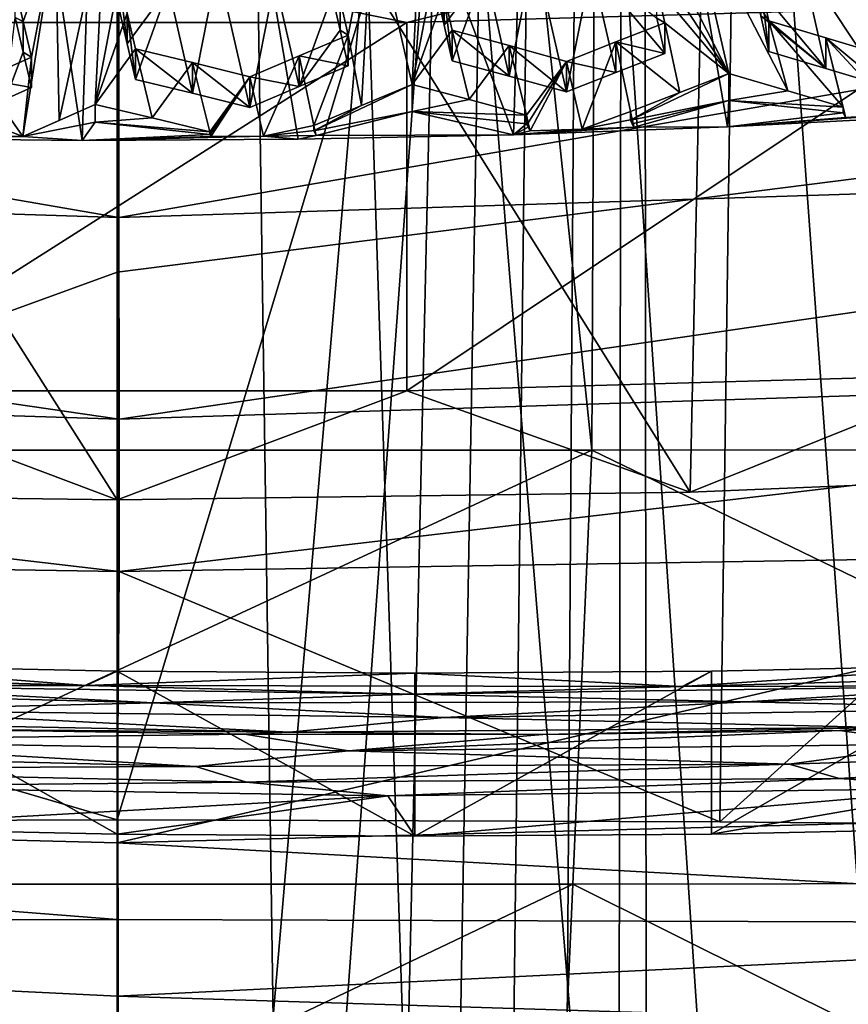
# Model space of a CAD drawing. Header units: metres. Extents: x -24 to 24, y -69 to 184.
# Tile 483 of 656: x -0.2 to 1.53, y 124.12 to 126.19. Entities that reach past the tile are written whole.
import ezdxf

# ---------------------------------------------------------------- set-up
doc = ezdxf.new("R2010")
doc.units = ezdxf.units.M
for name, color, linetype in [('1052', 7, 'CONTINUOUS'), ('1056', 7, 'CONTINUOUS'), ('1075', 7, 'CONTINUOUS'), ('1103', 7, 'CONTINUOUS'), ('1135', 7, 'CONTINUOUS'), ('1141', 7, 'CONTINUOUS'), ('1252', 7, 'CONTINUOUS'), ('1515', 7, 'CONTINUOUS'), ('1525', 7, 'CONTINUOUS'), ('1552', 7, 'CONTINUOUS'), ('1557', 7, 'CONTINUOUS'), ('1616', 7, 'CONTINUOUS'), ('1772', 7, 'CONTINUOUS'), ('1839', 7, 'CONTINUOUS'), ('1880', 7, 'CONTINUOUS'), ('2224', 7, 'CONTINUOUS'), ('2390', 7, 'CONTINUOUS'), ('2444', 7, 'CONTINUOUS'), ('2482', 7, 'CONTINUOUS'), ('2529', 7, 'CONTINUOUS'), ('2609', 7, 'CONTINUOUS'), ('2814', 7, 'CONTINUOUS'), ('3159', 7, 'CONTINUOUS'), ('3173', 7, 'CONTINUOUS'), ('3243', 7, 'CONTINUOUS'), ('3265', 7, 'CONTINUOUS'), ('3358', 7, 'CONTINUOUS'), ('3416', 7, 'CONTINUOUS'), ('3422', 7, 'CONTINUOUS'), ('3441', 7, 'CONTINUOUS'), ('3470', 7, 'CONTINUOUS'), ('3485', 7, 'CONTINUOUS'), ('3507', 7, 'CONTINUOUS'), ('367', 7, 'CONTINUOUS'), ('369', 7, 'CONTINUOUS'), ('371', 7, 'CONTINUOUS'), ('373', 7, 'CONTINUOUS'), ('3794', 7, 'CONTINUOUS'), ('383', 7, 'CONTINUOUS'), ('3835', 7, 'CONTINUOUS'), ('3940', 7, 'CONTINUOUS'), ('3964', 2, 'CONTINUOUS'), ('3965', 2, 'CONTINUOUS'), ('3966', 2, 'CONTINUOUS'), ('406', 7, 'CONTINUOUS'), ('417', 2, 'CONTINUOUS'), ('421', 2, 'CONTINUOUS'), ('424', 3, 'CONTINUOUS'), ('434', 7, 'CONTINUOUS'), ('472', 7, 'CONTINUOUS'), ('473', 7, 'CONTINUOUS'), ('487', 7, 'CONTINUOUS'), ('488', 7, 'CONTINUOUS'), ('554', 2, 'CONTINUOUS'), ('563', 2, 'CONTINUOUS'), ('756', 7, 'CONTINUOUS'), ('779', 7, 'CONTINUOUS')]:
    doc.layers.add(name, color=color, linetype=linetype)

msp = doc.modelspace()

# ---------------------------------------------------------------- linework, layer by layer
at = {"layer": '1052'}
for points in [[(0.60762, 126.182572, 210.668684), (1.815886, 126.216579, 210.795601), (0.607628, 125.409831, 210.875738)], [(0.607628, 125.409831, 210.875738), (1.815886, 126.216579, 210.795601), (1.815888, 125.443838, 211.002656)], [(-0.607628, 125.409831, 210.875738), (0.60762, 126.182572, 210.668684), (0.607628, 125.409831, 210.875738)], [(-0.607618, 126.182572, 210.668684), (0.60762, 126.182572, 210.668684), (-0.607628, 125.409831, 210.875738)]]:
    msp.add_3dface(points, dxfattribs=at)
at = {"layer": '1056'}
for points in [[(0.15835, 126.098165, 214.842743), (0.038446, 126.127121, 214.886402), (0.15835, 126.033948, 214.85995)], [(0.15835, 126.033948, 214.85995), (0.038446, 126.127121, 214.886402), (0.038446, 126.062942, 214.903599)], [(0.278477, 126.004281, 214.816386), (0.15835, 126.098165, 214.842743), (0.15835, 126.033948, 214.85995)], [(0.278477, 126.068538, 214.799168), (0.15835, 126.098165, 214.842743), (0.278477, 126.004281, 214.816386)]]:
    msp.add_3dface(points, dxfattribs=at)
at = {"layer": '1075'}
for points in [[(-0.012027, 126.307723, 211.135754), (-0.607618, 126.182572, 210.668684), (-1.212722, 126.325524, 211.202189)], [(0.60762, 126.182572, 210.668684), (-0.607618, 126.182572, 210.668684), (-0.012027, 126.307723, 211.135754)], [(1.188961, 126.32483, 211.199601), (0.60762, 126.182572, 210.668684), (-0.012027, 126.307723, 211.135754)], [(1.815886, 126.216579, 210.795601), (0.60762, 126.182572, 210.668684), (1.188961, 126.32483, 211.199601)]]:
    msp.add_3dface(points, dxfattribs=at)
at = {"layer": '1103'}
for points in [[(0.607628, 125.409831, 210.875738), (1.815888, 125.443838, 211.002656), (1.202077, 125.197339, 210.696156)], [(1.202077, 125.197339, 210.696156), (1.815888, 125.443838, 211.002656), (2.390984, 125.246076, 210.878044)], [(-0.607628, 125.409831, 210.875738), (0, 125.181034, 210.635304), (-1.202077, 125.197339, 210.696156)], [(-0.607628, 125.409831, 210.875738), (0.607628, 125.409831, 210.875738), (0, 125.181034, 210.635304)], [(0, 125.181034, 210.635304), (0.607628, 125.409831, 210.875738), (1.202077, 125.197339, 210.696156)]]:
    msp.add_3dface(points, dxfattribs=at)
at = {"layer": '1135'}
for points in [[(1.282792, 126.075223, 214.870959), (1.406339, 126.039075, 214.827665), (1.282792, 126.018542, 214.886147)], [(1.406339, 126.039075, 214.827665), (1.522823, 126.004508, 214.786976), (1.282792, 126.018542, 214.886147)], [(1.282792, 126.018542, 214.886147), (1.522823, 126.004508, 214.786976), (1.522823, 125.992809, 214.790111)]]:
    msp.add_3dface(points, dxfattribs=at)
at = {"layer": '1141'}
for points in [[(0.210654, 126.300336, 215.270401), (0.15835, 126.033948, 214.85995), (0.108092, 126.255975, 215.200813)], [(0.278477, 126.004281, 214.816386), (0.15835, 126.033948, 214.85995), (0.210654, 126.300336, 215.270401)], [(0.330517, 126.27037, 215.22703), (0.278477, 126.004281, 214.816386), (0.210654, 126.300336, 215.270401)], [(0.381924, 126.048281, 214.886773), (0.278477, 126.004281, 214.816386), (0.330517, 126.27037, 215.22703)], [(0.450685, 126.239689, 215.18372), (0.381924, 126.048281, 214.886773), (0.330517, 126.27037, 215.22703)], [(0.021312, 126.137592, 215.018331), (0.004535, 126.210679, 215.130684), (0.108092, 126.255975, 215.200813)], [(0.038446, 126.062942, 214.903599), (0.021312, 126.137592, 215.018331), (0.108092, 126.255975, 215.200813)], [(0.15835, 126.033948, 214.85995), (0.038446, 126.062942, 214.903599), (0.108092, 126.255975, 215.200813)], [(0.467532, 126.166046, 215.070969), (0.381924, 126.048281, 214.886773), (0.450685, 126.239689, 215.18372)], [(0.484596, 126.091452, 214.956768), (0.381924, 126.048281, 214.886773), (0.467532, 126.166046, 215.070969)]]:
    msp.add_3dface(points, dxfattribs=at)
at = {"layer": '1252'}
for points in [[(-0.673813, 124.579788, 210.924722), (0.568058, 124.560663, 210.923872), (-0.623556, 124.493314, 210.837093)], [(1.804227, 124.576663, 211.053703), (0.62435, 124.475769, 210.841839), (0.568058, 124.560663, 210.923872)], [(1.246857, 124.480167, 210.893286), (0.62435, 124.475769, 210.841839), (1.804227, 124.576663, 211.053703)], [(1.865748, 124.493347, 210.977302), (1.246857, 124.480167, 210.893286), (1.804227, 124.576663, 211.053703)], [(0.568058, 124.560663, 210.923872), (0, 124.480163, 210.823102), (-0.623556, 124.493314, 210.837093)], [(0.62435, 124.475769, 210.841839), (0, 124.480163, 210.823102), (0.568058, 124.560663, 210.923872)]]:
    msp.add_3dface(points, dxfattribs=at)
at = {"layer": '1515'}
for points in [[(1.522823, 125.992809, 214.790111), (1.522823, 126.004508, 214.786976), (1.525259, 125.993878, 214.770668)], [(1.527702, 125.983217, 214.754312), (1.522823, 125.992809, 214.790111), (1.525259, 125.993878, 214.770668)]]:
    msp.add_3dface(points, dxfattribs=at)
at = {"layer": '1525'}
for points in [[(0.360627, 124.693752, 210.947811), (-0.358375, 124.699173, 210.946285), (-0.883744, 124.718973, 210.970847)], [(0.26702, 124.689588, 210.946242), (-0.358375, 124.699173, 210.946285), (0.360627, 124.693752, 210.947811)], [(1.60207, 124.704004, 211.056976), (0.892694, 124.688955, 210.979618), (0.360627, 124.693752, 210.947811)], [(1.515836, 124.697305, 211.046369), (0.892694, 124.688955, 210.979618), (1.60207, 124.704004, 211.056976)], [(2.134321, 124.714613, 211.146279), (1.515836, 124.697305, 211.046369), (1.60207, 124.704004, 211.056976)], [(0.892694, 124.688955, 210.979618), (0.26702, 124.689588, 210.946242), (0.360627, 124.693752, 210.947811)]]:
    msp.add_3dface(points, dxfattribs=at)
at = {"layer": '1552'}
for points in [[(0.467532, 126.166046, 215.070969), (0.450685, 126.239689, 215.18372), (0.467533, 126.23009, 215.053801)], [(0.484596, 126.155599, 214.93958), (0.467532, 126.166046, 215.070969), (0.467533, 126.23009, 215.053801)], [(0.484596, 126.091452, 214.956768), (0.467532, 126.166046, 215.070969), (0.484596, 126.155599, 214.93958)]]:
    msp.add_3dface(points, dxfattribs=at)
at = {"layer": '1557'}
for points in [[(0.484596, 126.091452, 214.956768), (0.484596, 126.155599, 214.93958), (0.381924, 126.112483, 214.869571)], [(0.278477, 126.068538, 214.799168), (0.381924, 126.048281, 214.886773), (0.381924, 126.112483, 214.869571)], [(0.381924, 126.048281, 214.886773), (0.484596, 126.091452, 214.956768), (0.381924, 126.112483, 214.869571)], [(0.278477, 126.068538, 214.799168), (0.278477, 126.004281, 214.816386), (0.381924, 126.048281, 214.886773)]]:
    msp.add_3dface(points, dxfattribs=at)
at = {"layer": '1616'}
for points in [[(-0.213583, 126.193176, 215.105645), (-0.213583, 126.257185, 215.088494), (-0.196835, 126.184503, 214.976263)], [(-0.213583, 126.193176, 215.105645), (-0.196835, 126.184503, 214.976263), (-0.196836, 126.120407, 214.993452)], [(-0.196835, 126.184503, 214.976263), (-0.179672, 126.110003, 214.86126), (-0.196836, 126.120407, 214.993452)], [(-0.196836, 126.120407, 214.993452), (-0.179672, 126.110003, 214.86126), (-0.179672, 126.045801, 214.878463)]]:
    msp.add_3dface(points, dxfattribs=at)
at = {"layer": '1772'}
for points in [[(-1.314461, 124.829112, 210.916008), (-0.628839, 124.835144, 210.745798), (-0.065051, 124.791736, 210.847471)], [(-0.628839, 124.835144, 210.745798), (0, 124.821844, 210.731549), (-0.065051, 124.791736, 210.847471)], [(0, 124.821844, 210.731549), (0.624088, 124.81745, 210.750271), (-0.065051, 124.791736, 210.847471)], [(0.624088, 124.81745, 210.750271), (1.246484, 124.821843, 210.801692), (1.184965, 124.789929, 210.911716)], [(1.184965, 124.789929, 210.911716), (1.8648, 124.835001, 210.885595), (2.420683, 124.823706, 211.107948)], [(1.246484, 124.821843, 210.801692), (1.8648, 124.835001, 210.885595), (1.184965, 124.789929, 210.911716)], [(-0.065051, 124.791736, 210.847471), (0.624088, 124.81745, 210.750271), (1.184965, 124.789929, 210.911716)]]:
    msp.add_3dface(points, dxfattribs=at)
at = {"layer": '1839'}
for points in [[(-0.121572, 125.977123, 214.655933), (-0.045744, 126.010712, 214.70717), (-0.197972, 125.943041, 214.604374)], [(-0.197972, 125.943041, 214.604374), (-0.045744, 126.010712, 214.70717), (-0.045744, 125.973273, 214.717202)]]:
    msp.add_3dface(points, dxfattribs=at)
at = {"layer": '1880'}
for points in [[(-1.314461, 124.829112, 210.916008), (-0.065051, 124.791736, 210.847471), (-0.635753, 124.791522, 210.893491)], [(1.184965, 124.789929, 210.911716), (2.420683, 124.823706, 211.107948), (1.861491, 124.791078, 211.03398)], [(-1.168737, 124.788961, 210.960497), (-0.635753, 124.791522, 210.893491), (0.076389, 124.755647, 210.907187)], [(-1.168737, 124.788961, 210.960497), (0.076389, 124.755647, 210.907187), (-0.561245, 124.740383, 210.939298)], [(-0.635753, 124.791522, 210.893491), (-0.065051, 124.791736, 210.847471), (0.61858, 124.773424, 210.897358)], [(-0.635753, 124.791522, 210.893491), (0.61858, 124.773424, 210.897358), (0.076389, 124.755647, 210.907187)], [(-0.065051, 124.791736, 210.847471), (1.184965, 124.789929, 210.911716), (0.61858, 124.773424, 210.897358)], [(0.61858, 124.773424, 210.897358), (1.861491, 124.791078, 211.03398), (1.320114, 124.757793, 210.986126)], [(0.61858, 124.773424, 210.897358), (1.184965, 124.789929, 210.911716), (1.861491, 124.791078, 211.03398)], [(1.320114, 124.757793, 210.986126), (2.539988, 124.794972, 211.194429), (1.921508, 124.743796, 211.09379)], [(1.320114, 124.757793, 210.986126), (1.861491, 124.791078, 211.03398), (2.539988, 124.794972, 211.194429)], [(0.076389, 124.755647, 210.907187), (0.61858, 124.773424, 210.897358), (1.320114, 124.757793, 210.986126)], [(0.076389, 124.755647, 210.907187), (1.320114, 124.757793, 210.986126), (0.686437, 124.724358, 210.950742)], [(0.686437, 124.724358, 210.950742), (1.320114, 124.757793, 210.986126), (1.921508, 124.743796, 211.09379)], [(0.360627, 124.693752, 210.947811), (-0.883744, 124.718973, 210.970847), (-0.561245, 124.740383, 210.939298)], [(-0.561245, 124.740383, 210.939298), (0.076389, 124.755647, 210.907187), (0.686437, 124.724358, 210.950742)], [(0.360627, 124.693752, 210.947811), (-0.561245, 124.740383, 210.939298), (0.686437, 124.724358, 210.950742)], [(1.60207, 124.704004, 211.056976), (0.686437, 124.724358, 210.950742), (1.921508, 124.743796, 211.09379)], [(1.60207, 124.704004, 211.056976), (0.360627, 124.693752, 210.947811), (0.686437, 124.724358, 210.950742)]]:
    msp.add_3dface(points, dxfattribs=at)
at = {"layer": '2224'}
for points in [[(1.436267, 126.30805, 215.367647), (1.53919, 126.345604, 215.439346), (1.607013, 126.049549, 214.985331)], [(1.333071, 126.269756, 215.29593), (1.436267, 126.30805, 215.367647), (1.486537, 126.085923, 215.027248)], [(1.486537, 126.085923, 215.027248), (1.436267, 126.30805, 215.367647), (1.607013, 126.049549, 214.985331)], [(1.333071, 126.269756, 215.29593), (1.486537, 126.085923, 215.027248), (1.349919, 126.196108, 215.183173)], [(1.366982, 126.121518, 215.068978), (1.349919, 126.196108, 215.183173), (1.486537, 126.085923, 215.027248)]]:
    msp.add_3dface(points, dxfattribs=at)
at = {"layer": '2390'}
for points in [[(-0.179672, 126.045801, 214.878463), (-0.179672, 126.110003, 214.86126), (-0.282155, 126.063954, 214.792186)], [(-0.179672, 126.045801, 214.878463), (-0.282155, 126.063954, 214.792186), (-0.233903, 126.021455, 214.841905)]]:
    msp.add_3dface(points, dxfattribs=at)
at = {"layer": '2444'}
for points in [[(1.148864, 126.18149, 215.02318), (1.131843, 126.191819, 215.154263), (1.131844, 126.255857, 215.1371)], [(1.148864, 126.117351, 215.040366), (1.131843, 126.191819, 215.154263), (1.148864, 126.18149, 215.02318)]]:
    msp.add_3dface(points, dxfattribs=at)
at = {"layer": '2482'}
for points in [[(0.004535, 126.274664, 215.11354), (0.021312, 126.137592, 215.018331), (0.021311, 126.201679, 215.001171)], [(0.004535, 126.210679, 215.130684), (0.021312, 126.137592, 215.018331), (0.004535, 126.274664, 215.11354)], [(0.038446, 126.062942, 214.903599), (0.038446, 126.127121, 214.886402), (0.021311, 126.201679, 215.001171)], [(0.021312, 126.137592, 215.018331), (0.038446, 126.062942, 214.903599), (0.021311, 126.201679, 215.001171)]]:
    msp.add_3dface(points, dxfattribs=at)
at = {"layer": '2529'}
for points in [[(-0.358375, 124.699173, 210.946285), (0.26702, 124.689588, 210.946242), (-0.758556, 124.676474, 210.968361)], [(1.515836, 124.697305, 211.046369), (1.719761, 124.668471, 211.080003), (0.485035, 124.654827, 210.958589)], [(0.892694, 124.688955, 210.979618), (1.515836, 124.697305, 211.046369), (0.485035, 124.654827, 210.958589)], [(1.515836, 124.697305, 211.046369), (2.134321, 124.714613, 211.146279), (1.719761, 124.668471, 211.080003)], [(0.1654, 124.622171, 210.943972), (-1.08161, 124.653019, 210.987975), (-0.758556, 124.676474, 210.968361)], [(0.26702, 124.689588, 210.946242), (0.485035, 124.654827, 210.958589), (-0.758556, 124.676474, 210.968361)], [(0.485035, 124.654827, 210.958589), (0.1654, 124.622171, 210.943972), (-0.758556, 124.676474, 210.968361)], [(0.26702, 124.689588, 210.946242), (0.892694, 124.688955, 210.979618), (0.485035, 124.654827, 210.958589)], [(1.40937, 124.626863, 211.032429), (0.1654, 124.622171, 210.943972), (0.485035, 124.654827, 210.958589)], [(1.719761, 124.668471, 211.080003), (1.40937, 124.626863, 211.032429), (0.485035, 124.654827, 210.958589)], [(2.627908, 124.666586, 211.25015), (1.40937, 124.626863, 211.032429), (1.719761, 124.668471, 211.080003)], [(2.627908, 124.666586, 211.25015), (1.515042, 124.596565, 211.032295), (1.40937, 124.626863, 211.032429)], [(2.731788, 124.639209, 211.260692), (1.515042, 124.596565, 211.032295), (2.627908, 124.666586, 211.25015)], [(0.1654, 124.622171, 210.943972), (-0.977784, 124.61671, 210.965573), (-1.08161, 124.653019, 210.987975)], [(2.731788, 124.639209, 211.260692), (1.804227, 124.576663, 211.053703), (1.515042, 124.596565, 211.032295)], [(0.271116, 124.588862, 210.932744), (-0.977784, 124.61671, 210.965573), (0.1654, 124.622171, 210.943972)], [(0.271116, 124.588862, 210.932744), (-0.673813, 124.579788, 210.924722), (-0.977784, 124.61671, 210.965573)], [(1.40937, 124.626863, 211.032429), (0.271116, 124.588862, 210.932744), (0.1654, 124.622171, 210.943972)], [(1.515042, 124.596565, 211.032295), (0.271116, 124.588862, 210.932744), (1.40937, 124.626863, 211.032429)], [(1.515042, 124.596565, 211.032295), (0.568058, 124.560663, 210.923872), (0.271116, 124.588862, 210.932744)], [(1.804227, 124.576663, 211.053703), (0.568058, 124.560663, 210.923872), (1.515042, 124.596565, 211.032295)], [(0.568058, 124.560663, 210.923872), (-0.673813, 124.579788, 210.924722), (0.271116, 124.588862, 210.932744)]]:
    msp.add_3dface(points, dxfattribs=at)
at = {"layer": '2609'}
for points in [[(1.080486, 125.970111, 214.705399), (1.076673, 125.977607, 214.733376), (1.282792, 126.018542, 214.886147)], [(1.084189, 125.96283, 214.678226), (1.080486, 125.970111, 214.705399), (1.282792, 126.018542, 214.886147)], [(1.279867, 125.963479, 214.680647), (1.084189, 125.96283, 214.678226), (1.282792, 126.018542, 214.886147)], [(1.279867, 125.963479, 214.680647), (1.282792, 126.018542, 214.886147), (1.522823, 125.992809, 214.790111)], [(0.412405, 125.954973, 214.648903), (0.618524, 125.995908, 214.801674), (0.417284, 125.94538, 214.613104)], [(0.618524, 125.995908, 214.801674), (0.831387, 125.946969, 214.619031), (0.417284, 125.94538, 214.613104)], [(0.858555, 125.970175, 214.705638), (0.831387, 125.946969, 214.619031), (0.618524, 125.995908, 214.801674)], [(1.279867, 125.963479, 214.680647), (1.522823, 125.992809, 214.790111), (1.527702, 125.983217, 214.754312)], [(1.279867, 125.963479, 214.680647), (1.527702, 125.983217, 214.754312), (1.635507, 125.989261, 214.776868)], [(1.723909, 125.98698, 214.768354), (1.279867, 125.963479, 214.680647), (1.635507, 125.989261, 214.776868)], [(-0.073225, 125.935098, 214.57473), (-0.197972, 125.943041, 214.604374), (-0.045744, 125.973273, 214.717202)], [(-0.073225, 125.935098, 214.57473), (-0.045744, 125.973273, 214.717202), (0.194287, 125.947541, 214.621166)], [(0.862368, 125.962679, 214.677662), (0.831387, 125.946969, 214.619031), (0.858555, 125.970175, 214.705638)], [(1.279867, 125.963479, 214.680647), (0.831387, 125.946969, 214.619031), (1.084189, 125.96283, 214.678226)], [(1.084189, 125.96283, 214.678226), (0.831387, 125.946969, 214.619031), (0.975226, 125.958926, 214.663657)], [(0.866152, 125.955239, 214.649898), (0.831387, 125.946969, 214.619031), (0.862368, 125.962679, 214.677662)], [(0.975226, 125.958926, 214.663657), (0.831387, 125.946969, 214.619031), (0.866152, 125.955239, 214.649898)], [(-0.197972, 125.943041, 214.604374), (-0.525681, 125.939779, 214.5922), (-0.610732, 125.948834, 214.625991)], [(-0.073225, 125.935098, 214.57473), (-0.525681, 125.939779, 214.5922), (-0.197972, 125.943041, 214.604374)], [(0.19658, 125.943032, 214.604338), (-0.073225, 125.935098, 214.57473), (0.194287, 125.947541, 214.621166)], [(0.307108, 125.943997, 214.60794), (-0.073225, 125.935098, 214.57473), (0.19658, 125.943032, 214.604338)], [(0.379927, 125.937498, 214.583686), (-0.073225, 125.935098, 214.57473), (0.307108, 125.943997, 214.60794)], [(0.417284, 125.94538, 214.613104), (0.379927, 125.937498, 214.583686), (0.307108, 125.943997, 214.60794)], [(0.831387, 125.946969, 214.619031), (0.379927, 125.937498, 214.583686), (0.417284, 125.94538, 214.613104)]]:
    msp.add_3dface(points, dxfattribs=at)
at = {"layer": '2814'}
for points in [[(-0.213583, 126.193176, 215.105645), (-0.196836, 126.120407, 214.993452), (-0.233903, 126.021455, 214.841905)], [(-0.196836, 126.120407, 214.993452), (-0.179672, 126.045801, 214.878463), (-0.233903, 126.021455, 214.841905)]]:
    msp.add_3dface(points, dxfattribs=at)
at = {"layer": '3159'}
for points in [[(1.078732, 126.475404, 215.473157), (1.282792, 126.075223, 214.870959), (1.114953, 126.329656, 215.250151)], [(1.282792, 126.075223, 214.870959), (1.078732, 126.475404, 215.473157), (1.199143, 126.440571, 215.430855)], [(0.534875, 126.417936, 215.346382), (0.638266, 126.460393, 215.417139), (0.618524, 126.052589, 214.786487)], [(0.618524, 126.052589, 214.786487), (0.638266, 126.460393, 215.417139), (0.668803, 126.314454, 215.193415)], [(1.366982, 126.185665, 215.05179), (1.199143, 126.440571, 215.430855), (1.349918, 126.260161, 215.166018)], [(1.406339, 126.039075, 214.827665), (1.199143, 126.440571, 215.430855), (1.366982, 126.185665, 215.05179)], [(1.406339, 126.039075, 214.827665), (1.282792, 126.075223, 214.870959), (1.199143, 126.440571, 215.430855)], [(-0.129393, 126.374225, 215.267557), (-0.025787, 126.420127, 215.337562), (-0.121572, 125.977123, 214.655933)], [(-0.025787, 126.420127, 215.337562), (-0.045744, 126.010712, 214.70717), (-0.121572, 125.977123, 214.655933)], [(-0.045744, 126.010712, 214.70717), (-0.025787, 126.420127, 215.337562), (0.004535, 126.274664, 215.11354)], [(0.484596, 126.155599, 214.93958), (0.467533, 126.23009, 215.053801), (0.534875, 126.417936, 215.346382)], [(0.484596, 126.155599, 214.93958), (0.534875, 126.417936, 215.346382), (0.512445, 126.008622, 214.713999)], [(0.512445, 126.008622, 214.713999), (0.534875, 126.417936, 215.346382), (0.618524, 126.052589, 214.786487)], [(-0.213583, 126.257185, 215.088494), (-0.129393, 126.374225, 215.267557), (-0.196835, 126.184503, 214.976263)], [(-0.129393, 126.374225, 215.267557), (-0.121572, 125.977123, 214.655933), (-0.197972, 125.943041, 214.604374)], [(-0.179672, 126.110003, 214.86126), (-0.129393, 126.374225, 215.267557), (-0.197972, 125.943041, 214.604374)], [(-0.129393, 126.374225, 215.267557), (-0.179672, 126.110003, 214.86126), (-0.196835, 126.184503, 214.976263)], [(1.114953, 126.329656, 215.250151), (1.282792, 126.075223, 214.870959), (1.131844, 126.255857, 215.1371)], [(0.685693, 126.240657, 215.080368), (0.618524, 126.052589, 214.786487), (0.668803, 126.314454, 215.193415)], [(-0.045744, 126.010712, 214.70717), (0.004535, 126.274664, 215.11354), (0.021311, 126.201679, 215.001171)], [(1.148864, 126.18149, 215.02318), (1.131844, 126.255857, 215.1371), (1.282792, 126.075223, 214.870959)], [(0.702714, 126.166288, 214.966445), (0.618524, 126.052589, 214.786487), (0.685693, 126.240657, 215.080368)], [(0.038446, 126.127121, 214.886402), (-0.045744, 126.010712, 214.70717), (0.021311, 126.201679, 215.001171)], [(1.486537, 126.150125, 215.010045), (1.522823, 126.004508, 214.786976), (1.366982, 126.185665, 215.05179)], [(1.522823, 126.004508, 214.786976), (1.406339, 126.039075, 214.827665), (1.366982, 126.185665, 215.05179)], [(0.73814, 126.020805, 214.743709), (0.618524, 126.052589, 214.786487), (0.702714, 126.166288, 214.966445)], [(0.822466, 126.133951, 214.923757), (0.73814, 126.020805, 214.743709), (0.702714, 126.166288, 214.966445)], [(1.148864, 126.18149, 215.02318), (1.180081, 126.035865, 214.799913), (1.046025, 126.141566, 214.952182)], [(1.148864, 126.18149, 215.02318), (1.282792, 126.075223, 214.870959), (1.180081, 126.035865, 214.799913)], [(0.381924, 126.112483, 214.869571), (0.484596, 126.155599, 214.93958), (0.412405, 125.966672, 214.645768)], [(0.412405, 125.966672, 214.645768), (0.484596, 126.155599, 214.93958), (0.512445, 126.008622, 214.713999)], [(1.046025, 126.141566, 214.952182), (0.975226, 125.958926, 214.663657), (0.942745, 126.100905, 214.881033)], [(1.076673, 125.995679, 214.728533), (0.975226, 125.958926, 214.663657), (1.046025, 126.141566, 214.952182)], [(1.180081, 126.035865, 214.799913), (1.076673, 125.995679, 214.728533), (1.046025, 126.141566, 214.952182)], [(1.607013, 126.113807, 214.968113), (1.635507, 125.989261, 214.776868), (1.486537, 126.150125, 215.010045)], [(1.635507, 125.989261, 214.776868), (1.527702, 125.983217, 214.754312), (1.486537, 126.150125, 215.010045)], [(1.527702, 125.983217, 214.754312), (1.525259, 125.993878, 214.770668), (1.486537, 126.150125, 215.010045)], [(1.525259, 125.993878, 214.770668), (1.522823, 126.004508, 214.786976), (1.486537, 126.150125, 215.010045)], [(-0.045744, 126.010712, 214.70717), (0.038446, 126.127121, 214.886402), (0.073791, 125.982287, 214.663527)], [(0.038446, 126.127121, 214.886402), (0.15835, 126.098165, 214.842743), (0.073791, 125.982287, 214.663527)], [(0.858555, 125.988247, 214.700796), (0.73814, 126.020805, 214.743709), (0.822466, 126.133951, 214.923757)], [(0.942745, 126.100905, 214.881033), (0.858555, 125.988247, 214.700796), (0.822466, 126.133951, 214.923757)], [(-0.179672, 126.110003, 214.86126), (-0.197972, 125.943041, 214.604374), (-0.282155, 126.063954, 214.792186)], [(0.278477, 126.068538, 214.799168), (0.381924, 126.112483, 214.869571), (0.307108, 125.943997, 214.60794)], [(0.307108, 125.943997, 214.60794), (0.381924, 126.112483, 214.869571), (0.412405, 125.966672, 214.645768)], [(0.862314, 125.971818, 214.675636), (0.858555, 125.988247, 214.700796), (0.942745, 126.100905, 214.881033)], [(0.866152, 125.955239, 214.649898), (0.862314, 125.971818, 214.675636), (0.942745, 126.100905, 214.881033)], [(0.975226, 125.958926, 214.663657), (0.866152, 125.955239, 214.649898), (0.942745, 126.100905, 214.881033)], [(0.073791, 125.982287, 214.663527), (0.15835, 126.098165, 214.842743), (0.194287, 125.953025, 214.619696)], [(0.15835, 126.098165, 214.842743), (0.278477, 126.068538, 214.799168), (0.194287, 125.953025, 214.619696)], [(-0.197972, 125.943041, 214.604374), (-0.385791, 126.016954, 214.722452), (-0.282155, 126.063954, 214.792186)], [(0.194287, 125.953025, 214.619696), (0.278477, 126.068538, 214.799168), (0.195435, 125.94802, 214.612005)], [(0.278477, 126.068538, 214.799168), (0.19658, 125.943032, 214.604338), (0.195435, 125.94802, 214.612005)], [(0.278477, 126.068538, 214.799168), (0.307108, 125.943997, 214.60794), (0.19658, 125.943032, 214.604338)], [(-0.385791, 126.016954, 214.722452), (-0.197972, 125.943041, 214.604374), (-0.610732, 125.948834, 214.625991)], [(1.076673, 125.995679, 214.728533), (1.080432, 125.97925, 214.703373), (0.975226, 125.958926, 214.663657)], [(1.080432, 125.97925, 214.703373), (1.084189, 125.96283, 214.678226), (0.975226, 125.958926, 214.663657)], [(0.414841, 125.956042, 214.62946), (0.307108, 125.943997, 214.60794), (0.412405, 125.966672, 214.645768)], [(0.417284, 125.94538, 214.613104), (0.307108, 125.943997, 214.60794), (0.414841, 125.956042, 214.62946)]]:
    msp.add_3dface(points, dxfattribs=at)
at = {"layer": '3173'}
for points in [[(0.194287, 125.947541, 214.621166), (0.194287, 125.953025, 214.619696), (0.195435, 125.94802, 214.612005)], [(0.19658, 125.943032, 214.604338), (0.194287, 125.947541, 214.621166), (0.195435, 125.94802, 214.612005)]]:
    msp.add_3dface(points, dxfattribs=at)
at = {"layer": '3243'}
for points in [[(-0.045744, 125.973273, 214.717202), (-0.045744, 126.010712, 214.70717), (0.073791, 125.982287, 214.663527)], [(-0.045744, 125.973273, 214.717202), (0.073791, 125.982287, 214.663527), (0.194287, 125.953025, 214.619696)], [(0.194287, 125.947541, 214.621166), (-0.045744, 125.973273, 214.717202), (0.194287, 125.953025, 214.619696)]]:
    msp.add_3dface(points, dxfattribs=at)
at = {"layer": '3265'}
for points in [[(1.366982, 126.121518, 215.068978), (1.366982, 126.185665, 215.05179), (1.349918, 126.260161, 215.166018)], [(1.349919, 126.196108, 215.183173), (1.366982, 126.121518, 215.068978), (1.349918, 126.260161, 215.166018)]]:
    msp.add_3dface(points, dxfattribs=at)
at = {"layer": '3358'}
for points in [[(1.148864, 126.117351, 215.040366), (1.148864, 126.18149, 215.02318), (1.046025, 126.141566, 214.952182)], [(1.046025, 126.07738, 214.969381), (1.046025, 126.141566, 214.952182), (0.942745, 126.100905, 214.881033)], [(1.046025, 126.07738, 214.969381), (1.148864, 126.117351, 215.040366), (1.046025, 126.141566, 214.952182)], [(0.942745, 126.036671, 214.898244), (1.046025, 126.07738, 214.969381), (0.942745, 126.100905, 214.881033)]]:
    msp.add_3dface(points, dxfattribs=at)
at = {"layer": '3416'}
for points in [[(0.618524, 125.995908, 214.801674), (0.412405, 125.954973, 214.648903), (0.618524, 126.052589, 214.786487)], [(0.412405, 125.954973, 214.648903), (0.512445, 126.008622, 214.713999), (0.618524, 126.052589, 214.786487)], [(0.412405, 125.954973, 214.648903), (0.412405, 125.966672, 214.645768), (0.512445, 126.008622, 214.713999)]]:
    msp.add_3dface(points, dxfattribs=at)
at = {"layer": '3422'}
for points in [[(1.366982, 126.121518, 215.068978), (1.486537, 126.085923, 215.027248), (1.366982, 126.185665, 215.05179)], [(1.486537, 126.085923, 215.027248), (1.486537, 126.150125, 215.010045), (1.366982, 126.185665, 215.05179)], [(1.607013, 126.049549, 214.985331), (1.607013, 126.113807, 214.968113), (1.486537, 126.150125, 215.010045)], [(1.486537, 126.085923, 215.027248), (1.607013, 126.049549, 214.985331), (1.486537, 126.150125, 215.010045)]]:
    msp.add_3dface(points, dxfattribs=at)
at = {"layer": '3441'}
for points in [[(0.412405, 125.966672, 214.645768), (0.412405, 125.954973, 214.648903), (0.414841, 125.956042, 214.62946)], [(0.417284, 125.94538, 214.613104), (0.414841, 125.956042, 214.62946), (0.412405, 125.954973, 214.648903)]]:
    msp.add_3dface(points, dxfattribs=at)
at = {"layer": '3470'}
for points in [[(1.282792, 126.075223, 214.870959), (1.076673, 125.977607, 214.733376), (1.180081, 126.035865, 214.799913)], [(1.076673, 125.977607, 214.733376), (1.282792, 126.075223, 214.870959), (1.282792, 126.018542, 214.886147)], [(1.076673, 125.977607, 214.733376), (1.076673, 125.995679, 214.728533), (1.180081, 126.035865, 214.799913)]]:
    msp.add_3dface(points, dxfattribs=at)
at = {"layer": '3485'}
for points in [[(-0.646236, 127.821363, 234.171401), (-1.26367, 120.259009, 236.146401), (0, 120.276373, 236.211202)], [(0.64624, 127.821363, 234.171401), (-0.646236, 127.821363, 234.171401), (0, 120.276373, 236.211202)], [(0.64624, 127.821363, 234.171401), (0, 120.276373, 236.211202), (1.26367, 120.259009, 236.146401)], [(1.930974, 127.785197, 234.036427), (0.64624, 127.821363, 234.171401), (1.26367, 120.259009, 236.146401)], [(1.930974, 127.785197, 234.036427), (1.26367, 120.259009, 236.146401), (2.513306, 120.207105, 235.952691)]]:
    msp.add_3dface(points, dxfattribs=at)
at = {"layer": '3507'}
for points in [[(0.702714, 126.102149, 214.983631), (0.822466, 126.069765, 214.940956), (0.702714, 126.166288, 214.966445)], [(0.822466, 126.069765, 214.940956), (0.822466, 126.133951, 214.923757), (0.702714, 126.166288, 214.966445)], [(0.942745, 126.036671, 214.898244), (0.942745, 126.100905, 214.881033), (0.822466, 126.133951, 214.923757)], [(0.822466, 126.069765, 214.940956), (0.942745, 126.036671, 214.898244), (0.822466, 126.133951, 214.923757)]]:
    msp.add_3dface(points, dxfattribs=at)
at = {"layer": '367'}
for points in [[(-1.087972, 145.2, -24.225582), (1.087972, 145.2, -24.225582), (-0.939204, 55.350886, -24.231805)], [(-0.939204, 55.350886, -24.231805), (1.087972, 145.2, -24.225582), (-0.476055, 55.429567, -24.245327)], [(-0.476055, 55.429567, -24.245327), (1.087972, 145.2, -24.225582), (0, 55.456236, -24.25)], [(0, 55.456236, -24.25), (1.087972, 145.2, -24.225582), (0.476036, 55.429568, -24.245327)], [(1.087972, 145.2, -24.225582), (0.939204, 55.350886, -24.231805), (0.476036, 55.429568, -24.245327)], [(0.939204, 55.350886, -24.231805), (1.087972, 145.2, -24.225582), (1.181119, 55.286814, -24.221219)], [(1.087972, 145.2, -24.225582), (3.255157, 145.2, -24.030532), (1.181119, 55.286814, -24.221219)], [(1.181119, 55.286814, -24.221219), (3.255157, 145.2, -24.030532), (1.409252, 55.209193, -24.209017)], [(1.409252, 55.209193, -24.209017), (3.255157, 145.2, -24.030532), (1.832055, 55.013894, -24.180696)]]:
    msp.add_3dface(points, dxfattribs=at)
at = {"layer": '369'}
for points in [[(0.995562, 125.28536, 24.229555), (-1.087972, 145.2, 24.225582), (-1.005745, 125.285363, 24.229135)], [(1.087972, 145.2, 24.225582), (-1.087972, 145.2, 24.225582), (0.995562, 125.28536, 24.229555)], [(2.988875, 125.286919, 24.065102), (1.087972, 145.2, 24.225582), (0.995562, 125.28536, 24.229555)], [(3.255157, 145.2, 24.030532), (1.087972, 145.2, 24.225582), (2.988875, 125.286919, 24.065102)]]:
    msp.add_3dface(points, dxfattribs=at)
at = {"layer": '371'}
for points in [[(0, 124.510098, 235.40289), (-1.879851, 125.060826, 237.229121), (-1.263956, 124.506193, 235.336248)], [(0.003977, 125.030613, 237.235194), (-1.879851, 125.060826, 237.229121), (0, 124.510098, 235.40289)], [(1.879146, 125.060803, 237.229126), (0.003977, 125.030613, 237.235194), (1.264135, 124.506192, 235.336229)], [(2.517246, 124.494287, 235.136482), (1.879146, 125.060803, 237.229126), (1.264135, 124.506192, 235.336229)], [(1.264135, 124.506192, 235.336229), (0.003977, 125.030613, 237.235194), (0, 124.510098, 235.40289)]]:
    msp.add_3dface(points, dxfattribs=at)
at = {"layer": '373'}
for points in [[(0, 146.423799, 240.142002), (-6.403596, 117.199254, 32.493216), (-6.468189, 146.382367, 240.147825)], [(-5.725305, 117.232454, 32.670329), (-6.403596, 117.199254, 32.493216), (0, 146.423799, 240.142002)], [(-5.042963, 117.261956, 32.827448), (-5.725305, 117.232454, 32.670329), (0, 146.423799, 240.142002)], [(-4.357656, 117.287707, 32.964383), (-5.042963, 117.261956, 32.827448), (0, 146.423799, 240.142002)], [(-3.670487, 117.309667, 33.080997), (-4.357656, 117.287707, 32.964383), (0, 146.423799, 240.142002)], [(-2.982479, 117.327814, 33.177225), (-3.670487, 117.309667, 33.080997), (0, 146.423799, 240.142002)], [(-2.138549, 117.344931, 33.267965), (-2.982479, 117.327814, 33.177225), (0, 146.423799, 240.142002)], [(-1.284928, 117.356471, 33.329079), (-2.138549, 117.344931, 33.267965), (0, 146.423799, 240.142002)], [(-0.997816, 117.359056, 33.342766), (-1.284928, 117.356471, 33.329079), (0, 146.423799, 240.142002)], [(-0.429813, 117.362253, 33.359688), (-0.997816, 117.359056, 33.342766), (0, 146.423799, 240.142002)], [(0.425551, 117.362268, 33.359767), (-0.429813, 117.362253, 33.359688), (0, 146.423799, 240.142002)], [(6.468189, 146.382367, 240.147825), (0.425551, 117.362268, 33.359767), (0, 146.423799, 240.142002)], [(0.998602, 117.359051, 33.34274), (0.425551, 117.362268, 33.359767), (6.468189, 146.382367, 240.147825)], [(1.280676, 117.356515, 33.329314), (0.998602, 117.359051, 33.34274), (6.468189, 146.382367, 240.147825)], [(2.134459, 117.345, 33.268336), (1.280676, 117.356515, 33.329314), (6.468189, 146.382367, 240.147825)]]:
    msp.add_3dface(points, dxfattribs=at)
at = {"layer": '3794'}
for points in [[(0.618524, 125.995908, 214.801674), (0.618524, 126.052589, 214.786487), (0.73814, 126.020805, 214.743709)], [(0.618524, 125.995908, 214.801674), (0.73814, 126.020805, 214.743709), (0.858555, 125.988247, 214.700796)], [(0.858555, 125.970175, 214.705638), (0.618524, 125.995908, 214.801674), (0.858555, 125.988247, 214.700796)]]:
    msp.add_3dface(points, dxfattribs=at)
at = {"layer": '383'}
for points in [[(-3.69179, 126.412365, 239.756236), (-3.718495, 125.89194, 238.960039), (0.003943, 125.773576, 238.98235)], [(0.003915, 126.295114, 239.777544), (-3.69179, 126.412365, 239.756236), (0.003943, 125.773576, 238.98235)], [(0.003915, 126.295114, 239.777544), (0.003943, 125.773576, 238.98235), (3.6995, 126.412857, 239.756148)], [(3.6995, 126.412857, 239.756148), (0.003943, 125.773576, 238.98235), (3.726261, 125.892436, 238.959947)], [(-3.718495, 125.89194, 238.960039), (-3.738278, 125.469499, 238.107609), (0.003964, 125.350081, 238.130888)], [(0.003943, 125.773576, 238.98235), (-3.718495, 125.89194, 238.960039), (0.003964, 125.350081, 238.130888)], [(0.003943, 125.773576, 238.98235), (0.003964, 125.350081, 238.130888), (3.726261, 125.892436, 238.959947)], [(3.726261, 125.892436, 238.959947), (0.003964, 125.350081, 238.130888), (3.746085, 125.47, 238.107513)], [(-3.738278, 125.469499, 238.107609), (0.003977, 125.030613, 237.235194), (0.003964, 125.350081, 238.130888)], [(-1.879851, 125.060826, 237.229121), (0.003977, 125.030613, 237.235194), (-3.738278, 125.469499, 238.107609)], [(0.003964, 125.350081, 238.130888), (0.003977, 125.030613, 237.235194), (3.746085, 125.47, 238.107513)], [(0.003977, 125.030613, 237.235194), (1.879146, 125.060803, 237.229126), (3.746085, 125.47, 238.107513)]]:
    msp.add_3dface(points, dxfattribs=at)
at = {"layer": '3835'}
for points in [[(0.668803, 126.25051, 215.210549), (0.685694, 126.176614, 215.097524), (0.668803, 126.314454, 215.193415)], [(0.685694, 126.176614, 215.097524), (0.685693, 126.240657, 215.080368), (0.668803, 126.314454, 215.193415)], [(0.702714, 126.102149, 214.983631), (0.702714, 126.166288, 214.966445), (0.685693, 126.240657, 215.080368)], [(0.685694, 126.176614, 215.097524), (0.702714, 126.102149, 214.983631), (0.685693, 126.240657, 215.080368)]]:
    msp.add_3dface(points, dxfattribs=at)
at = {"layer": '3940'}
for points in [[(0.858555, 125.970175, 214.705638), (0.858555, 125.988247, 214.700796), (0.862314, 125.971818, 214.675636)], [(0.862368, 125.962679, 214.677662), (0.858555, 125.970175, 214.705638), (0.862314, 125.971818, 214.675636)], [(0.866152, 125.955239, 214.649898), (0.862368, 125.962679, 214.677662), (0.862314, 125.971818, 214.675636)]]:
    msp.add_3dface(points, dxfattribs=at)
at = {"layer": '3964'}
for points in [[(0, 127.121358, 210.115396), (-1.243453, 127.138809, 210.180522), (0, 125.181034, 210.635304)], [(0, 125.181034, 210.635304), (-1.243453, 127.138809, 210.180522), (-1.202077, 125.197339, 210.696156)], [(0, 124.480163, 210.823102), (0, 124.821844, 210.731549), (-0.628839, 124.835144, 210.745798)], [(-0.623556, 124.493314, 210.837093), (0, 124.480163, 210.823102), (-0.628839, 124.835144, 210.745798)]]:
    msp.add_3dface(points, dxfattribs=at)
at = {"layer": '3965'}
for points in [[(0.62435, 124.475769, 210.841839), (0.624088, 124.81745, 210.750271), (0, 124.821844, 210.731549)], [(0, 124.480163, 210.823102), (0.62435, 124.475769, 210.841839), (0, 124.821844, 210.731549)], [(0.62435, 124.475769, 210.841839), (1.246484, 124.821843, 210.801692), (0.624088, 124.81745, 210.750271)], [(0.62435, 124.475769, 210.841839), (1.246857, 124.480167, 210.893286), (1.246484, 124.821843, 210.801692)], [(1.246857, 124.480167, 210.893286), (1.8648, 124.835001, 210.885595), (1.246484, 124.821843, 210.801692)], [(1.246857, 124.480167, 210.893286), (1.865748, 124.493347, 210.977302), (1.8648, 124.835001, 210.885595)]]:
    msp.add_3dface(points, dxfattribs=at)
at = {"layer": '3966'}
for points in [[(2.472211, 127.190949, 210.37511), (1.243453, 127.138809, 210.180522), (2.390984, 125.246076, 210.878044)], [(1.243453, 127.138809, 210.180522), (0, 127.121358, 210.115396), (1.202077, 125.197339, 210.696156)], [(1.243453, 127.138809, 210.180522), (1.202077, 125.197339, 210.696156), (2.390984, 125.246076, 210.878044)], [(0, 127.121358, 210.115396), (0, 125.181034, 210.635304), (1.202077, 125.197339, 210.696156)]]:
    msp.add_3dface(points, dxfattribs=at)
at = {"layer": '406'}
for points in [[(0.995562, 125.28536, 24.229555), (-1.005745, 125.285363, 24.229135), (-0.965505, 124.375276, 24.282758)], [(0.955727, 124.375264, 24.283149), (0.995562, 125.28536, 24.229555), (-0.965505, 124.375276, 24.282758)], [(2.869685, 124.377754, 24.13153), (0.995562, 125.28536, 24.229555), (0.955727, 124.375264, 24.283149)], [(2.988875, 125.286919, 24.065102), (0.995562, 125.28536, 24.229555), (2.869685, 124.377754, 24.13153)], [(-0.925559, 123.477137, 24.43972), (0.955727, 124.375264, 24.283149), (-0.965505, 124.375276, 24.282758)], [(0.916187, 123.477121, 24.44008), (0.955727, 124.375264, 24.283149), (-0.925559, 123.477137, 24.43972)], [(0.916187, 123.477121, 24.44008), (2.75131, 123.480005, 24.300469), (0.955727, 124.375264, 24.283149)], [(2.75131, 123.480005, 24.300469), (2.869685, 124.377754, 24.13153), (0.955727, 124.375264, 24.283149)]]:
    msp.add_3dface(points, dxfattribs=at)
at = {"layer": '417'}
for points in [[(0, 128.921645, 234.22082), (-1.263956, 124.506193, 235.336248), (-1.324554, 128.903056, 234.151446)], [(0, 124.510098, 235.40289), (-1.263956, 124.506193, 235.336248), (0, 128.921645, 234.22082)]]:
    msp.add_3dface(points, dxfattribs=at)
at = {"layer": '421'}
for points in [[(0, 124.510098, 235.40289), (0, 128.921645, 234.22082), (1.324554, 128.903056, 234.151446)], [(1.264135, 124.506192, 235.336229), (0, 124.510098, 235.40289), (1.324554, 128.903056, 234.151446)], [(2.517246, 124.494287, 235.136482), (1.264135, 124.506192, 235.336229), (1.324554, 128.903056, 234.151446)], [(2.517246, 124.494287, 235.136482), (1.324554, 128.903056, 234.151446), (2.633448, 128.847515, 233.944166)]]:
    msp.add_3dface(points, dxfattribs=at)
at = {"layer": '424'}
for points in [[(-0.073225, 125.935098, 214.57473), (-0.702053, 130.097009, 213.49327), (-0.525681, 125.939779, 214.5922)], [(0, 128.156635, 213.979099), (-0.702053, 130.097009, 213.49327), (-0.073225, 125.935098, 214.57473)], [(1.784726, 128.212396, 214.187202), (0.898841, 128.170625, 214.031313), (1.723909, 125.98698, 214.768354)], [(0.898841, 128.170625, 214.031313), (0, 128.156635, 213.979099), (0.831387, 125.946969, 214.619031)], [(1.279867, 125.963479, 214.680647), (0.898841, 128.170625, 214.031313), (0.831387, 125.946969, 214.619031)], [(1.723909, 125.98698, 214.768354), (0.898841, 128.170625, 214.031313), (1.279867, 125.963479, 214.680647)], [(0.379927, 125.937498, 214.583686), (0, 128.156635, 213.979099), (-0.073225, 125.935098, 214.57473)], [(0.831387, 125.946969, 214.619031), (0, 128.156635, 213.979099), (0.379927, 125.937498, 214.583686)]]:
    msp.add_3dface(points, dxfattribs=at)
at = {"layer": '434'}
for points in [[(-3.305357, 142.081073, 235.75762), (-0.937373, 113.718993, 33.859857), (0, 142.110666, 235.869139)], [(-0.937373, 113.718993, 33.859857), (0.002991, 113.722717, 33.878384), (0, 142.110666, 235.869139)], [(0.002991, 113.722717, 33.878384), (0.94341, 113.718942, 33.859597), (0, 142.110666, 235.869139)], [(0.94341, 113.718942, 33.859597), (1.9185, 113.70702, 33.800065), (0, 142.110666, 235.869139)], [(0, 142.110666, 235.869139), (2.91877, 113.686239, 33.696064), (3.305357, 142.081073, 235.75762)], [(1.9185, 113.70702, 33.800065), (2.91877, 113.686239, 33.696064), (0, 142.110666, 235.869139)]]:
    msp.add_3dface(points, dxfattribs=at)
at = {"layer": '472'}
for points in [[(-10.76569, 126.142064, 207.590903), (-10.93214, 126.347193, 207.568581), (0, 126.872209, 207.81001)], [(-10.655524, 126.025701, 207.603979), (-10.76569, 126.142064, 207.590903), (0, 126.872209, 207.81001)], [(-10.501233, 125.88308, 207.620513), (-10.655524, 126.025701, 207.603979), (0, 126.872209, 207.81001)], [(-10.333244, 125.750058, 207.636566), (-10.501233, 125.88308, 207.620513), (0, 126.872209, 207.81001)], [(-10.204468, 125.661344, 207.647713), (-10.333244, 125.750058, 207.636566), (0, 126.872209, 207.81001)], [(-9.972911, 125.52658, 207.66559), (-10.204468, 125.661344, 207.647713), (0, 126.872209, 207.81001)], [(-9.880632, 125.480803, 207.672021), (-9.972911, 125.52658, 207.66559), (0, 126.872209, 207.81001)], [(-9.584043, 125.360832, 207.690313), (-9.880632, 125.480803, 207.672021), (0, 126.872209, 207.81001)], [(-9.535463, 125.344865, 207.692987), (-9.584043, 125.360832, 207.690313), (0, 126.872209, 207.81001)], [(-9.178046, 125.256328, 207.710128), (-9.535463, 125.344865, 207.692987), (0, 126.872209, 207.81001)], [(-6.137258, 124.806722, 207.829393), (-9.178046, 125.256328, 207.710128), (0, 126.872209, 207.81001)], [(-3.070976, 124.541771, 207.933173), (-6.137258, 124.806722, 207.829393), (0, 126.872209, 207.81001)], [(0, 125.65869, 207.916179), (-3.070976, 124.541771, 207.933173), (0, 126.872209, 207.81001)], [(0, 124.461718, 208.020901), (-3.070976, 124.541771, 207.933173), (0, 125.65869, 207.916179)]]:
    msp.add_3dface(points, dxfattribs=at)
at = {"layer": '473'}
for points in [[(0, 124.461718, 208.020901), (0, 125.65869, 207.916179), (11.322727, 127.094211, 207.492959)], [(0, 125.65869, 207.916179), (0, 126.872209, 207.81001), (11.322727, 127.094211, 207.492959)], [(0, 124.461718, 208.020901), (11.322727, 127.094211, 207.492959), (3.073802, 124.541932, 207.933085)]]:
    msp.add_3dface(points, dxfattribs=at)
at = {"layer": '487'}
for points in [[(0, 124.461718, 208.020901), (3.073802, 124.541932, 207.933085), (3.08787, 124.291255, 207.933547)], [(0.000052, 124.301322, 208.026169), (0, 124.461718, 208.020901), (3.08787, 124.291255, 207.933547)], [(0.000107, 124.13995, 208.014096), (0.000052, 124.301322, 208.026169), (3.08787, 124.291255, 207.933547)], [(3.100432, 124.043941, 207.892147), (0.000107, 124.13995, 208.014096), (3.08787, 124.291255, 207.933547)], [(0.000167, 123.980812, 207.984702), (0.000107, 124.13995, 208.014096), (3.100432, 124.043941, 207.892147)]]:
    msp.add_3dface(points, dxfattribs=at)
at = {"layer": '488'}
for points in [[(-3.070976, 124.541771, 207.933173), (0.000052, 124.301322, 208.026169), (-3.085037, 124.291094, 207.933636)], [(-3.070976, 124.541771, 207.933173), (0, 124.461718, 208.020901), (0.000052, 124.301322, 208.026169)], [(0.000167, 123.980812, 207.984702), (-3.097587, 124.043779, 207.892236), (-3.085037, 124.291094, 207.933636)], [(0.000052, 124.301322, 208.026169), (0.000107, 124.13995, 208.014096), (-3.085037, 124.291094, 207.933636)], [(0.000107, 124.13995, 208.014096), (0.000167, 123.980812, 207.984702), (-3.085037, 124.291094, 207.933636)]]:
    msp.add_3dface(points, dxfattribs=at)
at = {"layer": '554'}
for points in [[(-2.053064, 117.5, -22.155077), (0, 117.5, -22.25), (-2.052971, 145.7, -22.155085)], [(0, 117.5, -22.25), (0, 145.7, -22.25), (-2.052971, 145.7, -22.155085)], [(2.052971, 145.7, -22.155085), (0, 145.7, -22.25), (2.053064, 117.5, -22.155077)], [(2.053064, 117.5, -22.155077), (0, 145.7, -22.25), (0, 117.5, -22.25)]]:
    msp.add_3dface(points, dxfattribs=at)
at = {"layer": '563'}
for points in [[(-2.053064, 117.5, 22.155077), (0, 145.7, 22.25), (0, 117.5, 22.25)], [(-2.052971, 145.7, 22.155085), (0, 145.7, 22.25), (-2.053064, 117.5, 22.155077)], [(0, 117.5, 22.25), (2.052971, 145.7, 22.155085), (2.053064, 117.5, 22.155077)], [(0, 145.7, 22.25), (2.052971, 145.7, 22.155085), (0, 117.5, 22.25)]]:
    msp.add_3dface(points, dxfattribs=at)
at = {"layer": '756'}
for points in [[(0.77216, 126.292403, 215.281431), (0.874922, 126.333478, 215.352058), (0.822466, 126.069765, 214.940956)], [(0.822466, 126.069765, 214.940956), (0.874922, 126.333478, 215.352058), (0.942745, 126.036671, 214.898244)], [(0.874922, 126.333478, 215.352058), (0.9946, 126.299979, 215.309713), (0.942745, 126.036671, 214.898244)], [(0.668803, 126.25051, 215.210549), (0.77216, 126.292403, 215.281431), (0.685694, 126.176614, 215.097524)], [(0.685694, 126.176614, 215.097524), (0.77216, 126.292403, 215.281431), (0.702714, 126.102149, 214.983631)], [(0.702714, 126.102149, 214.983631), (0.77216, 126.292403, 215.281431), (0.822466, 126.069765, 214.940956)], [(0.942745, 126.036671, 214.898244), (0.9946, 126.299979, 215.309713), (1.046025, 126.07738, 214.969381)], [(1.148864, 126.117351, 215.040366), (0.9946, 126.299979, 215.309713), (1.131843, 126.191819, 215.154263)], [(1.046025, 126.07738, 214.969381), (0.9946, 126.299979, 215.309713), (1.148864, 126.117351, 215.040366)]]:
    msp.add_3dface(points, dxfattribs=at)
at = {"layer": '779'}
for points in [[(1.080432, 125.97925, 214.703373), (1.076673, 125.995679, 214.728533), (1.080486, 125.970111, 214.705399)], [(1.080486, 125.970111, 214.705399), (1.076673, 125.995679, 214.728533), (1.076673, 125.977607, 214.733376)], [(1.084189, 125.96283, 214.678226), (1.080432, 125.97925, 214.703373), (1.080486, 125.970111, 214.705399)]]:
    msp.add_3dface(points, dxfattribs=at)

doc.saveas('drawing.dxf')
